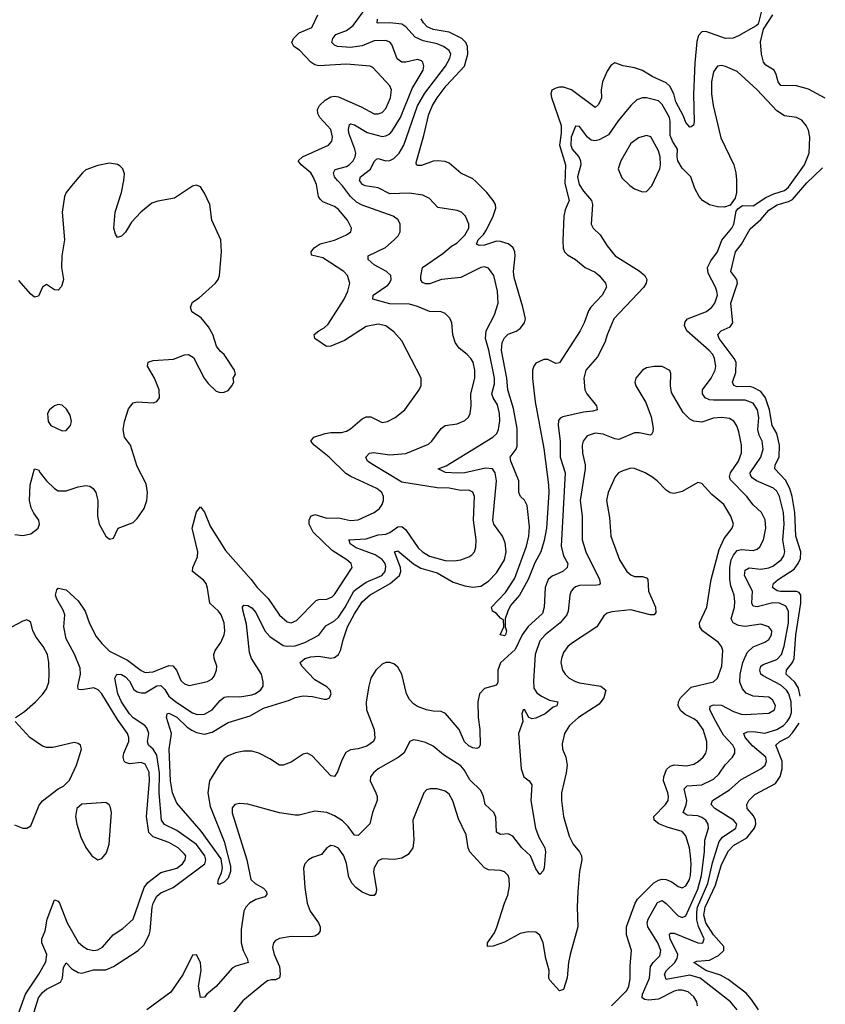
# Model space of a CAD drawing. Header units: inches. Extents: x 1843162 to 1959474, y 907081 to 1016326.
# Tile 350 of 656: x 1951394 to 1955476, y 921798 to 926785. Entities that reach past the tile are written whole.
import ezdxf

# ---------------------------------------------------------------- set-up
doc = ezdxf.new("R2010")
doc.units = ezdxf.units.IN
doc.header["$MEASUREMENT"] = 0
doc.layers.add('B9952', color=7, linetype='Continuous')

msp = doc.modelspace()

# ---------------------------------------------------------------- linework, layer by layer
at = {"layer": 'B9952', "color": 5}
for points, elevation in [([(1951366.2, 921690), (1951424.1, 921850), (1951491.1, 921950), (1951527.3, 922012.7), (1951532.2, 922050), (1951506.5, 922110), (1951506.5, 922130), (1951522.7, 922170), (1951534.2, 922230), (1951570, 922327.4), (1951590, 922319.7), (1951595.5, 922310), (1951634.3, 922210), (1951690, 922113.2), (1951716.5, 922090), (1951738.1, 922078.1), (1951770, 922070.8), (1951790, 922073.6), (1951813.1, 922086.9), (1951867.3, 922150), (1951917.7, 922182.3), (1951969.8, 922230), (1952024.7, 922390), (1952044.2, 922415.8), (1952110, 922465.1), (1952190, 922487.9), (1952218.6, 922510), (1952233.4, 922530), (1952235.5, 922550), (1952230, 922559.3), (1952196.8, 922590), (1952150, 922618), (1952070, 922646), (1952048.8, 922668.8), (1952036.8, 922750), (1952051.6, 922930), (1952050, 922974), (1952030, 923014.9), (1952010, 923022.6), (1951950, 923016.4), (1951930, 923023), (1951923.8, 923030), (1951918.7, 923050), (1951922, 923070), (1951946.7, 923130), (1951947.6, 923150), (1951940.9, 923170), (1951890, 923241.1), (1951810, 923370.7), (1951791.7, 923391.7), (1951770, 923400.7), (1951710, 923391.2), (1951692.1, 923392.1), (1951690, 923396), (1951688.3, 923410), (1951703.1, 923470), (1951700.5, 923500.5), (1951671.4, 923571.4), (1951630, 923650), (1951617.5, 923710), (1951622.3, 923770), (1951615, 923795), (1951581.7, 923850), (1951576.2, 923870), (1951582, 923898), (1951590, 923906.7), (1951630, 923897.8), (1951690, 923841.8), (1951726.7, 923790), (1951747.3, 923727.3), (1951781.3, 923661.3), (1951810, 923624.8), (1951850, 923587.1), (1951940.4, 923540.4), (1952010, 923488.3), (1952030, 923479.5), (1952070, 923482), (1952150, 923514.6), (1952170, 923513.1), (1952189.5, 923490), (1952210, 923439), (1952230, 923420.7), (1952253.7, 923413.7), (1952346.7, 923433.3), (1952370, 923447.2), (1952379.9, 923460.1), (1952390.8, 923490), (1952392.9, 923510), (1952378.8, 923550), (1952377.7, 923570), (1952384, 923590), (1952414, 923630), (1952429.8, 923670), (1952432.9, 923690), (1952431.1, 923730), (1952415.7, 923770), (1952400.9, 923790), (1952358.4, 923830), (1952346.7, 923906.7), (1952338.3, 923930), (1952325.8, 923945.8), (1952269.6, 923990), (1952270.9, 924010), (1952295.4, 924064.6), (1952297.2, 924090), (1952268.3, 924210), (1952290, 924293), (1952310, 924317.3), (1952330, 924290.8), (1952359.5, 924220.5), (1952437.1, 924097.1), (1952567.4, 923950), (1952597.5, 923910), (1952652.9, 923852.9), (1952710, 923768.4), (1952750, 923735.4), (1952770, 923731.1), (1952797.6, 923742.4), (1952896.1, 923843.9), (1952910, 923849.2), (1952950, 923849.5), (1952977.7, 923862.3), (1952990, 923873.2), (1953078, 924010), (1953073.1, 924030), (1953052, 924050), (1952976.8, 924096.8), (1952881.2, 924190), (1952861.5, 924230), (1952860.9, 924250), (1952868.7, 924270), (1952890, 924278.6), (1952950, 924260.6), (1953010, 924262), (1953070, 924248.9), (1953110, 924252.7), (1953190.4, 924289.6), (1953216.9, 924310), (1953231.1, 924330), (1953238.3, 924350), (1953237.7, 924370), (1953228.4, 924390), (1953204, 924410), (1953071.5, 924471.5), (1953047.2, 924487.2), (1952962.8, 924570), (1952885.7, 924630), (1952869.6, 924650), (1952884.5, 924670), (1952942, 924690), (1952970, 924695), (1953024.9, 924695.1), (1953050, 924701.5), (1953070, 924712.2), (1953130, 924762.9), (1953150, 924773.8), (1953174, 924774), (1953230, 924744.9), (1953257.2, 924750), (1953297, 924770), (1953346, 924810), (1953418.4, 924910), (1953428, 924932), (1953428, 924970), (1953330, 925158), (1953290, 925204), (1953250, 925234.2), (1953210, 925242.8), (1953150, 925230.6), (1953039.4, 925160.6), (1952970, 925132.2), (1952949.6, 925130), (1952889.6, 925170), (1952885.6, 925190), (1952909.6, 925210), (1952936.2, 925223.8), (1952956.9, 925243.1), (1953038.8, 925370), (1953057.5, 925410), (1953066.2, 925450), (1953055.3, 925490), (1953037.2, 925510), (1952930, 925578.9), (1952873.3, 925593.3), (1952871, 925610), (1952885.7, 925630), (1952917.2, 925650), (1952990, 925668.9), (1953050, 925694.9), (1953072.2, 925710), (1953076.1, 925730), (1953054.6, 925770), (1953010, 925823.5), (1952990, 925838.3), (1952930, 925862.9), (1952916.3, 925876.3), (1952908.7, 925890), (1952898.5, 925950), (1952881.7, 925990), (1952869.8, 926010), (1952819.7, 926050), (1952806, 926070), (1952827.8, 926090), (1952959.7, 926150), (1952975.4, 926170), (1952978.5, 926190), (1952969.9, 926230), (1952915.6, 926290), (1952904.1, 926310), (1952903.8, 926330), (1952913.1, 926350), (1952941.8, 926378.2), (1952970, 926394.8), (1952990, 926398.3), (1953010, 926395.1), (1953124.2, 926344.2), (1953190, 926308.7), (1953210, 926307.9), (1953230, 926315), (1953250, 926336.1), (1953272.2, 926390), (1953278.3, 926430), (1953270.4, 926450.4), (1953184, 926544), (1953169.8, 926549.8), (1953050, 926559.4), (1952910, 926551.7), (1952890, 926556.1), (1952869.6, 926569.6), (1952811.5, 926631.5), (1952783.1, 926650), (1952773.5, 926670), (1952782.2, 926690), (1952810, 926719.3), (1952874.2, 926745.8), (1952905.2, 926810)], 580), ([(1951414.4, 921585.6), (1951489.9, 921830), (1951510, 921858.4), (1951530, 921874.7), (1951601, 921910), (1951611.1, 921930), (1951615.7, 921984.3), (1951630, 922008.7), (1951658.2, 921978.2), (1951690, 921958.8), (1951710, 921955.9), (1951767.7, 921972.3), (1951830, 921973), (1951868.9, 921990), (1951994.5, 922070), (1952022.7, 922097.3), (1952050, 922149.2), (1952055.4, 922170), (1952065.5, 922290), (1952070.6, 922310), (1952090, 922346), (1952110, 922362.2), (1952171.2, 922390), (1952331.6, 922510), (1952337.9, 922530), (1952331.7, 922550), (1952290, 922607.2), (1952190, 922678.5), (1952128.8, 922708.7), (1952113.6, 922730), (1952100.9, 922870), (1952102.3, 922970), (1952090, 923060.3), (1952071.1, 923091.1), (1952047.3, 923110), (1952042.2, 923130), (1952048.2, 923170), (1952038.3, 923198.3), (1952027.9, 923210), (1951970, 923249.4), (1951950, 923269.4), (1951909.8, 923330.2), (1951892.3, 923370), (1951877.2, 923450), (1951886, 923470), (1951910, 923468.1), (1951930, 923457), (1951950, 923434.5), (1951973.4, 923393.4), (1951990, 923381.5), (1952010, 923375), (1952030, 923376.3), (1952090, 923411.2), (1952110, 923413.1), (1952130, 923392.9), (1952150, 923359.4), (1952186, 923330), (1952270, 923275.2), (1952293.3, 923266.7), (1952330, 923268.3), (1952370, 923290.1), (1952410, 923337.7), (1952430, 923353.6), (1952450, 923357.7), (1952510, 923355.4), (1952570, 923364.8), (1952585.1, 923370), (1952613.7, 923390), (1952627.4, 923410), (1952628.7, 923431.3), (1952618.7, 923470), (1952568.8, 923550), (1952559.2, 923579.2), (1952543.7, 923723.7), (1952525.2, 923794.8), (1952523.5, 923810), (1952530, 923819.5), (1952550, 923818.6), (1952570, 923805.5), (1952590, 923782.8), (1952636.2, 923690), (1952661.4, 923661.4), (1952730, 923615.9), (1952750, 923611.6), (1952790, 923614.4), (1952838.2, 923630), (1952910, 923667.5), (1952945.5, 923714.5), (1952990, 923740.4), (1953010, 923759.8), (1953044.1, 923810), (1953087.7, 923890), (1953098.4, 923901.6), (1953150, 923935.6), (1953229.9, 923970), (1953246.8, 923990), (1953250, 924015.8), (1953245.9, 924030), (1953230, 924051.6), (1953194.5, 924074.5), (1953099.8, 924110), (1953069, 924130), (1953065.5, 924145.5), (1953059.5, 924150), (1953150, 924156), (1953210, 924175.3), (1953250, 924178.9), (1953270, 924187.7), (1953310, 924215.9), (1953330, 924217.7), (1953350, 924201.6), (1953413.7, 924110), (1953435, 924090), (1953470, 924067.2), (1953550, 924046.3), (1953595.5, 924044.5), (1953629.8, 924050.2), (1953670, 924064.9), (1953685.7, 924074.3), (1953698.3, 924090), (1953705.9, 924114.1), (1953706.3, 924150), (1953693.6, 924250), (1953699.4, 924370), (1953690, 924392.1), (1953670, 924401.5), (1953630, 924400.9), (1953570, 924412.1), (1953510, 924413.8), (1953330, 924443.6), (1953185.8, 924530), (1953157.2, 924550), (1953148, 924570), (1953166, 924590), (1953186.2, 924593.8), (1953270, 924581.3), (1953350, 924588.2), (1953465, 924635), (1953482.4, 924650), (1953530, 924714.4), (1953549.5, 924730), (1953610, 924738.2), (1953650, 924754.7), (1953668.5, 924771.5), (1953677.3, 924790), (1953682.5, 924830), (1953680.5, 924890), (1953701.1, 924970), (1953700.7, 925010), (1953691, 925050), (1953680.2, 925070), (1953661.8, 925090), (1953621, 925121), (1953599.8, 925150), (1953588, 925190), (1953584.4, 925250), (1953573.3, 925273.3), (1953550, 925297.4), (1953530, 925305.7), (1953470, 925306.8), (1953410, 925333.3), (1953370, 925344.9), (1953270, 925345.8), (1953184, 925370), (1953185.8, 925390), (1953258.8, 925441.2), (1953268.4, 925450), (1953277.2, 925470), (1953274, 925490), (1953253, 925510), (1953190, 925544.5), (1953160.4, 925570), (1953159.7, 925590), (1953247.7, 925632.3), (1953292.2, 925670), (1953311.1, 925690), (1953321.7, 925710), (1953322.2, 925750), (1953311.2, 925771.2), (1953286, 925790), (1953130, 925845.3), (1953100.9, 925860.9), (1953071, 925890), (1953030, 925944.3), (1953004, 925970), (1952989.2, 925990), (1952984.2, 926010), (1952993.2, 926026.8), (1953050, 926041.7), (1953063.7, 926050), (1953083.2, 926070), (1953093.7, 926090), (1953096.7, 926110), (1953092.6, 926130), (1953062.5, 926210), (1953059.6, 926230), (1953064.9, 926255.1), (1953070, 926257.8), (1953090, 926253.2), (1953154.2, 926214.2), (1953230, 926194), (1953250, 926196.4), (1953270, 926207.5), (1953280.6, 926219.4), (1953323.5, 926290), (1953383.4, 926436.6), (1953438.3, 926530), (1953442.2, 926550), (1953437.1, 926570), (1953430, 926577.4), (1953410, 926584.2), (1953350, 926569.9), (1953329.7, 926570), (1953307.5, 926587.5), (1953280.4, 926660.4), (1953270, 926671.7), (1953250, 926680.4), (1953190, 926678.8), (1953130, 926652.3), (1953070, 926644.2), (1953004.5, 926650), (1952990, 926655.8), (1952976.5, 926670), (1952981.5, 926690), (1952996.4, 926710), (1953050, 926730.1), (1953084, 926756), (1953153.9, 926850)], 560), ([(1955157.5, 926850), (1955136.5, 926763.5), (1955126.3, 926753.7), (1955036.9, 926703.1), (1955008.4, 926691.6), (1954970, 926690.4), (1954870, 926726.2), (1954850, 926723.8), (1954834.1, 926705.9), (1954825.8, 926674.2), (1954814.4, 926565.6), (1954808.2, 926408.2), (1954812.1, 926267.9), (1954808.9, 926251.1), (1954796.9, 926243.1), (1954790, 926241.1), (1954770, 926264), (1954757.4, 926297.4), (1954719.1, 926370), (1954708.5, 926410), (1954688.5, 926448.5), (1954670, 926465.2), (1954598.1, 926498.1), (1954550, 926528.6), (1954510, 926542.1), (1954451, 926551), (1954410, 926566.6), (1954390, 926554), (1954370, 926524.2), (1954346.6, 926470), (1954339.8, 926430), (1954341.5, 926390), (1954334.3, 926370), (1954325.8, 926354.2), (1954310, 926340.4), (1954190, 926429.8), (1954150, 926442.9), (1954130, 926442.9), (1954110, 926439.3), (1954091, 926429), (1954085, 926410), (1954089.5, 926390.5), (1954137.7, 926250), (1954138.1, 926210), (1954129, 926150), (1954159.9, 926050), (1954155.5, 925955.5), (1954178.9, 925870), (1954157.9, 925822.1), (1954150.4, 925790), (1954145.3, 925665.3), (1954147.8, 925627.8), (1954155.1, 925610), (1954170, 925593.6), (1954211, 925571), (1954259.2, 925530), (1954310, 925505.9), (1954330.3, 925490.3), (1954363.1, 925450), (1954366.6, 925430), (1954345.6, 925390), (1954288.3, 925330), (1954275.6, 925310), (1954254, 925250), (1954233.4, 925210), (1954130, 925048), (1954110, 925044.7), (1954070, 925064.7), (1954050, 925063.5), (1954010, 925046), (1953998.9, 925030), (1953992.6, 925010), (1953991.6, 924968.4), (1954006.1, 924850), (1954050, 924614), (1954073.3, 924430), (1954074.5, 924390), (1954063.1, 924210), (1954052.3, 924147.7), (1954034.2, 924090), (1954005, 924035), (1953970, 923949.7), (1953926.5, 923870), (1953881.8, 923818.2), (1953866.7, 923790), (1953854, 923750), (1953854.8, 923710), (1953860.5, 923690), (1953855.6, 923670), (1953850, 923664.4), (1953828.7, 923670), (1953847.6, 923710), (1953845.6, 923745.6), (1953830, 923754), (1953810, 923777.6), (1953789.5, 923790), (1953785.1, 923810), (1953856.1, 923883.9), (1953903.3, 923956.7), (1953961.4, 924118.6), (1953973.1, 924170), (1953976.7, 924216.7), (1953965, 924325), (1953952.3, 924352.3), (1953931.8, 924370), (1953923, 924390), (1953922.9, 924450), (1953882.4, 924550), (1953878.9, 924570), (1953909.3, 924610.7), (1953914.1, 924625.9), (1953914.6, 924714.6), (1953896.2, 924816.2), (1953867.8, 924910), (1953861.8, 924970), (1953836.1, 925110), (1953839.5, 925150), (1953850, 925174.6), (1953870, 925191.8), (1953910, 925208.5), (1953930, 925222), (1953952.2, 925250), (1953956.5, 925270), (1953943.4, 925330), (1953899.4, 925479.4), (1953896.7, 925510), (1953905.4, 925590), (1953903.1, 925610), (1953894.2, 925630), (1953881.6, 925641.6), (1953869.7, 925650), (1953830, 925662.3), (1953810, 925662.8), (1953750, 925642.9), (1953722.3, 925642.3), (1953708.2, 925648.2), (1953717.3, 925670), (1953743.5, 925696.5), (1953759.7, 925720.3), (1953793.1, 925790), (1953807.1, 925830), (1953805.1, 925850), (1953792.6, 925870), (1953760.9, 925910), (1953705.8, 925965.8), (1953690, 925979.7), (1953630, 926007.2), (1953570, 926058.7), (1953550, 926066.6), (1953511, 926071), (1953490, 926068.7), (1953430, 926047.4), (1953410, 926046.3), (1953404.5, 926050), (1953402.6, 926062.6), (1953441.8, 926198.2), (1953466.5, 926306.5), (1953486, 926350), (1953509.5, 926390), (1953555.4, 926450), (1953648.2, 926550), (1953665.5, 926610), (1953663.2, 926650), (1953654.4, 926670), (1953634.5, 926690), (1953570, 926721.9), (1953490, 926736.3), (1953459.6, 926750), (1953440.2, 926770), (1953428.8, 926790)], 520), ([(1955475.9, 926387.7), (1955390, 926432.7), (1955330, 926451.1), (1955250, 926452.7), (1955237, 926470), (1955227.4, 926507.4), (1955216.5, 926530), (1955175.4, 926555.4), (1955162, 926570), (1955152.1, 926610), (1955147, 926673), (1955163.3, 926736.7), (1955210, 926810.3)], 520), ([(1955029.1, 921770), (1954995.6, 921810), (1954841.9, 921930), (1954790, 921944.9), (1954670, 921923.2), (1954662, 921950), (1954670.5, 921970), (1954714.3, 922010), (1954725.3, 922030), (1954728.1, 922050), (1954689.5, 922130), (1954686.2, 922150), (1954690, 922158.9), (1954710, 922158.9), (1954830, 922110.1), (1954850, 922106.9), (1954855.6, 922110), (1954862.5, 922130), (1954832.9, 922192.9), (1954825.1, 922225.1), (1954824.2, 922264.2), (1954828.9, 922290), (1954880, 922410), (1954905, 922515), (1954937.6, 922622.4), (1954955.4, 922644.6), (1955022.3, 922690), (1955028.2, 922710), (1955011.5, 922730), (1954916.2, 922790), (1954897.8, 922810), (1954904.1, 922830), (1954990, 922883.6), (1955050, 922937.4), (1955149.8, 922990), (1955170.5, 923010), (1955178.4, 923030), (1955175.2, 923050), (1955107.3, 923107.3), (1955069.3, 923150), (1955063.1, 923170), (1955082.1, 923177.9), (1955110, 923180.5), (1955170, 923172), (1955230, 923189.7), (1955263.4, 923210), (1955282.7, 923230), (1955296, 923250), (1955304.6, 923275.4), (1955303.2, 923330), (1955290.6, 923370), (1955278.5, 923390), (1955250, 923415.3), (1955161.4, 923461.4), (1955149.9, 923470), (1955144.1, 923490), (1955149.9, 923510), (1955161.4, 923518.6), (1955230, 923544.5), (1955253.7, 923570), (1955267.8, 923612.2), (1955289, 923730), (1955289.4, 923790), (1955275.5, 923815.5), (1955243.7, 923830), (1955210, 923831.5), (1955131.1, 923811.1), (1955110, 923814.5), (1955103.2, 923830), (1955107.5, 923890), (1955067.2, 923970), (1955070, 923996.9), (1955090, 924008.3), (1955150, 924001.9), (1955190, 924008.4), (1955210, 924018.1), (1955252.5, 924050), (1955265.5, 924070), (1955270.4, 924090), (1955260.9, 924150), (1955266.8, 924230), (1955264.5, 924290), (1955243.6, 924370), (1955230, 924397.3), (1955213.2, 924413.2), (1955127, 924450), (1955104.7, 924464.7), (1955097.6, 924477.6), (1955095.8, 924490), (1955149.4, 924570), (1955161.6, 924610), (1955155.6, 924650), (1955141.2, 924681.2), (1955134.4, 924710), (1955138.5, 924770), (1955133.1, 924810), (1955110, 924842.8), (1955070, 924858.7), (1954910, 924857.4), (1954890, 924859.9), (1954867.5, 924870), (1954853.9, 924890), (1954853.9, 924910), (1954897, 924970), (1954917.3, 925010), (1954921.3, 925030), (1954914.7, 925070), (1954905.7, 925090), (1954887.9, 925110), (1954774.8, 925210), (1954762.9, 925237.1), (1954765.5, 925254.5), (1954777.6, 925270), (1954873.4, 925306.6), (1954901.7, 925330), (1954916.2, 925350), (1954928.9, 925390), (1954925.8, 925410), (1954920.3, 925430), (1954881.7, 925501.7), (1954879.9, 925530), (1954896, 925564), (1954929.8, 925610), (1954951.5, 925668.5), (1955003.1, 925730), (1955012.3, 925750), (1955024.8, 925815.2), (1955033, 925827), (1955056.6, 925843.4), (1955110, 925843.2), (1955174.8, 925885.2), (1955215.9, 925904.1), (1955270, 925920.4), (1955290, 925936.3), (1955369.9, 926050), (1955393.5, 926110), (1955397.2, 926190), (1955390, 926225.2), (1955379.1, 926250), (1955356.5, 926276.5), (1955330, 926289.7), (1955270, 926298), (1955230, 926323.5), (1955130, 926429.8), (1955030, 926522.9), (1954970, 926549.1), (1954950, 926554), (1954929.5, 926550.5), (1954910, 926520.7), (1954899.6, 926470), (1954899.6, 926410), (1954907.9, 926350), (1954946.3, 926186.3), (1955012.4, 926050), (1955023.2, 926010), (1955026.1, 925973.9), (1955026.4, 925910), (1955018.8, 925881.2), (1954993.7, 925846.3), (1954964.5, 925835.5), (1954930, 925837.6), (1954890, 925848.2), (1954853.3, 925870), (1954837.2, 925890), (1954815.3, 925930), (1954793.8, 925990), (1954750, 926032.8), (1954728.7, 926070), (1954724.6, 926090), (1954726.6, 926130), (1954701.5, 926170), (1954690, 926198.7), (1954690.3, 926270), (1954686.3, 926290), (1954650, 926355.2), (1954630, 926374.5), (1954570, 926389.9), (1954550, 926389.8), (1954521.2, 926378.8), (1954490.1, 926349.9), (1954427.1, 926272.9), (1954377.8, 926202.2), (1954330, 926176.8), (1954310, 926172.2), (1954290, 926174.8), (1954270.4, 926190.4), (1954230, 926245.1), (1954210, 926246.3), (1954188.2, 926190), (1954186.3, 926150), (1954194.1, 926130), (1954226.7, 926090), (1954236.4, 926070), (1954237.7, 926050), (1954220.3, 925990), (1954228.7, 925950), (1954250, 925917.1), (1954291.9, 925870), (1954296.6, 925850), (1954290.5, 925750), (1954300.5, 925730), (1954335, 925695), (1954370, 925640.5), (1954411.8, 925590), (1954533.7, 925513.7), (1954561.1, 925490), (1954572, 925470), (1954568.9, 925450), (1954555.8, 925430), (1954405, 925270), (1954370.1, 925189.9), (1954359.3, 925150), (1954321.6, 925078.4), (1954262.3, 925010), (1954253, 924970), (1954257.7, 924910), (1954268.4, 924890), (1954316.9, 924830), (1954319.5, 924810), (1954298.3, 924801.7), (1954250, 924797.1), (1954145.6, 924774.4), (1954132.4, 924767.6), (1954125, 924755), (1954122.2, 924730), (1954133.3, 924650), (1954133.1, 924570), (1954158, 924490), (1954138.5, 924118.5), (1954148.9, 924070), (1954171.4, 924030), (1954167.4, 924010), (1954146.7, 923990), (1954092.9, 923967.1), (1954071, 923949), (1954056.8, 923910), (1954051.9, 923810), (1954043.2, 923776.8), (1953970, 923711.6), (1953940.5, 923670), (1953904.2, 923595.8), (1953830, 923527.1), (1953816.1, 923490), (1953817.6, 923430), (1953810, 923414), (1953750, 923397.2), (1953724.7, 923370), (1953716.2, 923330), (1953717.4, 923250), (1953726, 923190), (1953727, 923110), (1953720.9, 923099.1), (1953710, 923093), (1953690, 923097.8), (1953670, 923107.3), (1953648.1, 923128.1), (1953620.9, 923190), (1953551.2, 923271.2), (1953530, 923281.2), (1953490, 923282.9), (1953455.1, 923290), (1953410, 923307.1), (1953390, 923320.3), (1953370, 923341.1), (1953354.4, 923370), (1953329.9, 923470), (1953310, 923505.8), (1953290, 923522.6), (1953270, 923529.8), (1953250, 923529), (1953230, 923520.3), (1953198.9, 923490), (1953174.2, 923450), (1953162.5, 923410), (1953150.1, 923330.1), (1953152.1, 923290), (1953189.5, 923190), (1953194.3, 923145.7), (1953186.8, 923130), (1953153.8, 923106.2), (1953110, 923092.1), (1953070, 923086.7), (1953047.2, 923072.8), (1953025.8, 923034.2), (1953004.8, 922975.2), (1952990, 922951.6), (1952970, 922955.4), (1952876.3, 923056.3), (1952850, 923069.7), (1952830, 923064.7), (1952770, 923025.1), (1952728.7, 923008.7), (1952709.8, 923009.8), (1952661.9, 923041.9), (1952605.6, 923070), (1952570, 923080.2), (1952530, 923080.7), (1952488.1, 923071.9), (1952450, 923057.4), (1952430, 923042.3), (1952410, 923017.4), (1952356.2, 922930), (1952347.1, 922870), (1952359.4, 922799.4), (1952430, 922622.4), (1952463, 922497), (1952461.8, 922470), (1952450, 922437), (1952430, 922416), (1952405.2, 922405.2), (1952398, 922410), (1952400.9, 922430), (1952416.3, 922463.7), (1952422.3, 922490), (1952414.4, 922534.4), (1952314.5, 922674.5), (1952190, 922817.6), (1952168.9, 922868.9), (1952158.7, 922930), (1952152.1, 923090), (1952163.7, 923170), (1952138.7, 923250), (1952141.2, 923270), (1952150, 923271.9), (1952190, 923252.9), (1952242.6, 923202.6), (1952266.6, 923186.6), (1952290, 923175.3), (1952330, 923166.1), (1952370, 923176.4), (1952450, 923226), (1952561.4, 923258.6), (1952630, 923297.6), (1952760.7, 923339.3), (1952790, 923352.8), (1952830, 923360.5), (1952877.6, 923357.6), (1952936.4, 923343.6), (1952950, 923342.9), (1952964.2, 923350), (1952971.8, 923370), (1952966.9, 923390), (1952950, 923405.7), (1952890, 923441.5), (1952824.5, 923510), (1952815.1, 923530), (1952838.9, 923550), (1952870, 923558.8), (1952910, 923560.6), (1952970, 923551.1), (1952990, 923555.3), (1953010.3, 923569.7), (1953020.2, 923590), (1953034.5, 923650), (1953056, 923710), (1953090, 923775.5), (1953130, 923836.6), (1953170, 923872.6), (1953271.2, 923928.8), (1953317.8, 923970), (1953325, 923990), (1953323.8, 924010), (1953294, 924090), (1953310, 924095.3), (1953389.2, 924029.2), (1953427, 924007), (1953510, 923983.8), (1953590, 923936.6), (1953650, 923917.7), (1953690, 923911.4), (1953730, 923915.9), (1953770, 923941.2), (1953810, 923983.2), (1953850, 924049.2), (1953858.2, 924090), (1953854.8, 924134.8), (1953839.8, 924170), (1953797, 924230), (1953792.2, 924250), (1953810.3, 924450), (1953803.1, 924490), (1953790.5, 924510), (1953753.8, 924513.8), (1953650, 924490.4), (1953610, 924488.5), (1953552.5, 924492.5), (1953514, 924510), (1953554.9, 924525.1), (1953792.1, 924670), (1953812.5, 924690), (1953821, 924710), (1953827, 924753), (1953826, 924790), (1953814.8, 924834.8), (1953793.4, 924870), (1953786.7, 924890), (1953799.9, 924940.1), (1953800.3, 924970), (1953771.7, 925111.7), (1953754.9, 925170), (1953758.1, 925210), (1953800.2, 925290), (1953817.7, 925350), (1953815.4, 925410), (1953796, 925490), (1953770, 925526.4), (1953750, 925534.3), (1953730, 925530.5), (1953630, 925479.4), (1953531, 925469), (1953470, 925447.5), (1953450, 925447.4), (1953434.5, 925454.5), (1953427.3, 925467.3), (1953426.8, 925486.8), (1953434.3, 925530), (1953538.5, 925601.5), (1953581.5, 925638.5), (1953610, 925654.6), (1953650, 925694.5), (1953669.1, 925730), (1953670.5, 925750), (1953653.1, 925790), (1953632.8, 925810), (1953610, 925818.4), (1953513.6, 925833.6), (1953470, 925879.2), (1953436.6, 925896.6), (1953367.4, 925907.4), (1953270, 925903.8), (1953210, 925933.7), (1953143.9, 925943.9), (1953130.4, 925950.4), (1953116.5, 925970), (1953121.4, 925990), (1953171.4, 926028.6), (1953190, 926067.2), (1953201.8, 926078.2), (1953210, 926082.2), (1953250, 926071.3), (1953270, 926071.4), (1953290, 926081.7), (1953317.2, 926110), (1953339.9, 926150), (1953410.4, 926349.6), (1953447.3, 926412.7), (1953551.9, 926550), (1953574.2, 926590), (1953578.1, 926610), (1953570.6, 926630), (1953542.2, 926650), (1953510, 926662.5), (1953438.8, 926678.8), (1953397.3, 926697.3), (1953350, 926749.9), (1953330, 926762.5), (1953270, 926769.5), (1953210, 926767.8), (1953206.2, 926770), (1953207.4, 926787.4)], 540), ([(1951370, 924177.7), (1951410, 924172.2), (1951450, 924180.9), (1951487.6, 924210), (1951495.1, 924230), (1951490.8, 924250), (1951465.9, 924285.9), (1951453.3, 924313.3), (1951443.2, 924350), (1951447.9, 924430), (1951470, 924510.6), (1951490, 924506), (1951497.6, 924490), (1951530, 924449.2), (1951570, 924410.2), (1951590, 924398.2), (1951630, 924399), (1951690, 924418.8), (1951730, 924425.3), (1951750, 924422.2), (1951766, 924410), (1951779.8, 924390), (1951790.2, 924350), (1951788.2, 924270), (1951797.4, 924230), (1951830.8, 924170), (1951850, 924154), (1951870, 924158.8), (1951893.2, 924210), (1951970, 924238.7), (1951990, 924259.5), (1952024.7, 924310), (1952038, 924350), (1952041.5, 924390), (1952034.9, 924434.9), (1951990, 924522.7), (1951956.4, 924630), (1951924.6, 924670), (1951918.6, 924710), (1951925.4, 924750), (1951946, 924814), (1951970, 924845), (1951990, 924850.2), (1952070, 924844.4), (1952088.5, 924851.5), (1952103, 924870), (1952101.4, 924910), (1952077.6, 924970), (1952041.6, 925030), (1952045.1, 925050), (1952070, 925059.8), (1952174.1, 925065.9), (1952230, 925087.9), (1952250, 925090.3), (1952274.2, 925074.2), (1952329.1, 924970), (1952350, 924942.4), (1952390, 924903.8), (1952410, 924896.3), (1952430, 924898), (1952450, 924907.7), (1952469.3, 924930), (1952479, 924950), (1952475.3, 924970), (1952488, 924990), (1952482, 925010), (1952429.6, 925089.6), (1952410, 925106), (1952391.4, 925131.4), (1952373.5, 925190), (1952350.8, 925230), (1952314.5, 925274.5), (1952266.3, 925306.3), (1952259.2, 925330), (1952270, 925354), (1952303.3, 925376.7), (1952387, 925450), (1952400.7, 925470), (1952406, 925490), (1952416.1, 925610), (1952412.8, 925670), (1952368.4, 925770), (1952357.7, 925850), (1952330, 925906.6), (1952310, 925938), (1952290, 925946.6), (1952270, 925942), (1952178.2, 925881.8), (1952093.8, 925866.2), (1952063.6, 925856.4), (1952007.9, 925810), (1951960.1, 925759.9), (1951930, 925709.6), (1951910, 925689.6), (1951890, 925682.7), (1951879.3, 925699.3), (1951872.1, 925730), (1951878.8, 925810), (1951910, 925910.8), (1951922.7, 925970), (1951924.9, 926004.9), (1951916.2, 926030), (1951902.8, 926042.8), (1951890, 926051.5), (1951850, 926058.7), (1951790, 926046.9), (1951730, 926025.1), (1951712.2, 926010), (1951656, 925944), (1951630.3, 925910), (1951622, 925890), (1951608.9, 925810), (1951620.9, 925670), (1951607.2, 925590), (1951606.9, 925530), (1951615.5, 925470), (1951606.1, 925433.9), (1951590, 925415.1), (1951570, 925417.4), (1951530, 925443.6), (1951510.3, 925429.7), (1951490, 925384.2), (1951470, 925380.4), (1951450, 925394.7), (1951390, 925464.7)], 620), ([(1955349, 923359), (1955339.4, 923399.4), (1955321.7, 923430), (1955276.9, 923470), (1955279.3, 923490), (1955309.2, 923530), (1955317.4, 923550), (1955326.2, 923670), (1955352.6, 923830), (1955352.6, 923870), (1955343.2, 923883.2), (1955330, 923889.5), (1955248.5, 923888.5), (1955232.7, 923892.7), (1955208, 923910), (1955214.1, 923930), (1955237.6, 923950), (1955317.9, 924002.1), (1955338.6, 924030), (1955350, 924056.5), (1955352.4, 924090), (1955326.6, 924170), (1955321, 924290), (1955307.9, 924370), (1955296.4, 924410), (1955273.4, 924453.4), (1955219.6, 924510), (1955221.2, 924530), (1955241.7, 924570), (1955244.6, 924630), (1955230.5, 924690), (1955205.9, 924730), (1955193.4, 924810), (1955172.1, 924870), (1955150, 924901.3), (1955110, 924923), (1955090, 924927.3), (1955030, 924926.3), (1955012, 924932), (1955005.6, 924950), (1955022.5, 924997.5), (1955024.8, 925050), (1955014.4, 925070), (1954938.4, 925170), (1954932.2, 925190), (1954947.6, 925210), (1954993.1, 925230), (1955006.8, 925250), (1954997.5, 925350), (1955030.4, 925450.4), (1955027.4, 925470), (1954996.6, 925510), (1955020.3, 925610), (1955051, 925649), (1955094.8, 925725.2), (1955150, 925773.1), (1955190, 925821.1), (1955232.1, 925847.9), (1955290, 925864), (1955310, 925874.8), (1955381.5, 925958.5), (1955457.2, 926030), (1955461.2, 926035)], 520), ([(1954827.8, 921790), (1954824.4, 921810), (1954810, 921836.4), (1954781.3, 921861.3), (1954750, 921869.3), (1954730, 921868.9), (1954710, 921864.2), (1954630, 921823.9), (1954579.6, 921819.6), (1954562.3, 921822.3), (1954548.6, 921830), (1954549.5, 921850), (1954586, 921930), (1954591.1, 921990), (1954603.6, 922010), (1954636.8, 922043.2), (1954643.1, 922070), (1954628.1, 922110), (1954576.1, 922190), (1954573.5, 922210), (1954578.6, 922230), (1954626.5, 922313.5), (1954650, 922323.9), (1954670, 922308.9), (1954730, 922245.5), (1954750, 922237.5), (1954770, 922246.5), (1954830, 922380.7), (1954848.7, 922450), (1954864.5, 922570), (1954864.8, 922630), (1954883.4, 922690), (1954881.7, 922710), (1954869.9, 922730), (1954850, 922744.9), (1954830, 922751.9), (1954775.5, 922755.5), (1954756.5, 922770), (1954771.6, 922808.4), (1954774.8, 922830), (1954760.2, 922890), (1954775.8, 922904.2), (1954850, 922910.1), (1954910, 922939.2), (1954936.8, 922963.2), (1954968.8, 923011.2), (1955005.5, 923050), (1955017.7, 923070), (1955017.5, 923090), (1955008, 923110), (1954960.9, 923160.9), (1954920.9, 923230), (1954890.7, 923290), (1954892, 923308), (1954910, 923315.4), (1954950, 923312.7), (1955010, 923281.1), (1955050, 923267.5), (1955070, 923265.7), (1955190, 923272.6), (1955217.7, 923290), (1955223.4, 923310), (1955210, 923339.3), (1955190, 923353.2), (1955110, 923359.3), (1955074.7, 923374.7), (1955055.9, 923395.9), (1955042.7, 923430), (1955044, 923470), (1955058.5, 923530), (1955079.7, 923580.3), (1955110, 923609.5), (1955170, 923632.2), (1955190, 923646.2), (1955203.7, 923670), (1955204.8, 923690), (1955190, 923710.7), (1955150, 923723.2), (1955070, 923712.2), (1955036.3, 923716.3), (1955008.9, 923730), (1954998.4, 923750), (1955016, 923810), (1955018, 923838), (1955014.7, 923870), (1954998, 923918), (1954992.3, 923950), (1954992.3, 924010), (1954999.5, 924050), (1955010, 924072.5), (1955030, 924096.3), (1955050, 924101.8), (1955110, 924097.5), (1955130, 924104.2), (1955144.4, 924115.6), (1955163, 924150), (1955173.9, 924210), (1955171.3, 924251.3), (1955153.3, 924290), (1955110, 924327.3), (1955078.5, 924370), (1954994.8, 924454.8), (1954990.4, 924470), (1954995.1, 924490), (1955036.1, 924550), (1955051.6, 924591.6), (1955051.6, 924630), (1955038.6, 924698.6), (1955028.3, 924728.3), (1955012.5, 924752.5), (1954990, 924764.5), (1954950.4, 924770.4), (1954910, 924766.4), (1954850, 924747.4), (1954810, 924751.4), (1954790, 924762), (1954756.2, 924796.2), (1954696.8, 924896.8), (1954691.1, 924930), (1954692.7, 924992.7), (1954689, 925009), (1954650, 925029), (1954609.1, 925029.1), (1954570, 925022.7), (1954550, 925009.4), (1954515.5, 924970), (1954510.5, 924950), (1954515.5, 924930), (1954567, 924847), (1954593.5, 924773.5), (1954604.2, 924715.8), (1954602.2, 924697.8), (1954595.4, 924684.6), (1954590, 924681.1), (1954533, 924693), (1954510, 924692.1), (1954430, 924659.1), (1954410, 924661.7), (1954350, 924686.4), (1954309.6, 924690.4), (1954270, 924677.4), (1954249.5, 924650.5), (1954244.8, 924630), (1954245.1, 924590), (1954259.1, 924530), (1954259.5, 924510), (1954234.6, 924350), (1954243.9, 924270), (1954243.5, 924150), (1954263.2, 924090), (1954332, 923950), (1954335.6, 923930), (1954330, 923923.5), (1954318.9, 923921.1), (1954230, 923919.8), (1954210, 923912.4), (1954198, 923902), (1954187.7, 923890), (1954180.9, 923870), (1954173, 923790), (1954166.6, 923770), (1954132.4, 923730), (1954055.8, 923670), (1954030, 923639.8), (1954005.9, 923570), (1953996.7, 923436.7), (1953999.8, 923399.8), (1954015.2, 923375.2), (1954038.5, 923358.5), (1954079.3, 923339.3), (1954121, 923330), (1954114.9, 923310), (1954096.5, 923303.5), (1954056.4, 923270), (1954010, 923247.2), (1953990, 923244.7), (1953974, 923250), (1953951.8, 923291.8), (1953944.7, 923290), (1953939.1, 923270), (1953943.1, 923230), (1953920.7, 923170), (1953934.2, 922990), (1953949.2, 922950), (1953975.8, 922930), (1953989.1, 922910), (1953983.2, 922830), (1954007.5, 922690), (1954024.7, 922644.7), (1954055, 922590), (1954057.6, 922570), (1954051.7, 922490), (1954046.6, 922473.4), (1954030, 922456), (1954010, 922484.5), (1953981.8, 922550), (1953937.6, 922590), (1953893.5, 922650), (1953870, 922661.4), (1953830, 922657.6), (1953810, 922669.5), (1953806.5, 922746.5), (1953796.3, 922770), (1953751.9, 922810), (1953743.7, 922850), (1953730, 922880.9), (1953675.2, 922935.2), (1953646.3, 922986.3), (1953630, 923005.8), (1953541.6, 923061.6), (1953490, 923105.3), (1953450, 923123.5), (1953410, 923134.5), (1953390, 923137.4), (1953370.3, 923129.7), (1953340.3, 923070), (1953312.4, 923047.6), (1953210.3, 922990), (1953186.7, 922970), (1953172, 922950), (1953170.3, 922930), (1953198.8, 922870), (1953205.4, 922850), (1953205.6, 922830), (1953182.5, 922770), (1953167.6, 922712.4), (1953110, 922653.7), (1953090, 922654), (1953058.1, 922698.1), (1953030, 922727.2), (1952990, 922752.7), (1952950, 922769.8), (1952890, 922776), (1952810, 922756), (1952790, 922755.6), (1952710, 922767.7), (1952550, 922811.8), (1952510, 922815.1), (1952484, 922810), (1952470, 922793.2), (1952470, 922767.3), (1952544.9, 922530), (1952565.2, 922430), (1952587.6, 922410), (1952630, 922385.7), (1952644.6, 922370), (1952646.4, 922353.6), (1952637.1, 922342.9), (1952590, 922329.2), (1952558.2, 922310), (1952539.8, 922290), (1952530.6, 922269.4), (1952516.5, 922176.5), (1952516.2, 922110), (1952526.7, 922070), (1952546.7, 922030), (1952551.7, 922010), (1952490, 921991.4), (1952470, 921981), (1952390, 921888), (1952342, 921850), (1952330, 921834), (1952310, 921832.7), (1952300.6, 921890), (1952313.8, 921970), (1952310.9, 922010), (1952290, 922049.4), (1952270, 922046.6), (1952223.2, 921950), (1952159.8, 921860.2), (1952039.1, 921770)], 560), ([(1954393.4, 921790), (1954470, 921868.7), (1954480.2, 921890), (1954487.1, 921927.1), (1954486.6, 921993.4), (1954494.4, 922070), (1954468.4, 922150), (1954468.4, 922190), (1954513.3, 922310), (1954524.9, 922330), (1954607.4, 922412.6), (1954630, 922426.7), (1954650, 922432), (1954670, 922430.8), (1954697.9, 922417.9), (1954730, 922395.4), (1954750, 922388.4), (1954770, 922398.4), (1954787.5, 922430), (1954792.4, 922450), (1954796.7, 922510), (1954793.7, 922550), (1954788.4, 922590), (1954770, 922650.9), (1954750, 922673.3), (1954674.8, 922694.8), (1954632.8, 922712.8), (1954609, 922730), (1954607.6, 922750), (1954667, 922810), (1954679.6, 922830), (1954682.3, 922850), (1954677.8, 922870), (1954656.8, 922930), (1954657.5, 922950), (1954672, 922988), (1954690, 923005.1), (1954710, 923011.6), (1954773.4, 923006.6), (1954810, 923013.7), (1954832.6, 923027.4), (1954856.8, 923050), (1954869.8, 923070), (1954876.1, 923090), (1954875.9, 923130), (1954857.8, 923190), (1954829.2, 923230), (1954810, 923244.8), (1954766.2, 923266.2), (1954744.6, 923284.6), (1954730.4, 923310), (1954731.6, 923330), (1954742.8, 923350), (1954795.8, 923404.2), (1954910, 923432.2), (1954930, 923450.3), (1954950.9, 923510), (1954956, 923590), (1954950.7, 923610), (1954935, 923630), (1954854.5, 923690), (1954840.6, 923710), (1954837.7, 923730), (1954875.3, 923810), (1954898, 923950), (1954938.9, 924101.1), (1954963.1, 924156.9), (1955003.5, 924210), (1955011, 924230), (1954998, 924270), (1954962.5, 924330), (1954900.6, 924380.6), (1954850, 924436), (1954830, 924440.9), (1954750, 924396.2), (1954710, 924385.1), (1954690, 924389.6), (1954670, 924402.9), (1954623.7, 924450), (1954597, 924470), (1954563.7, 924490), (1954510, 924512.2), (1954490, 924513.1), (1954450, 924500.8), (1954428.9, 924490), (1954411.5, 924470), (1954376, 924390), (1954367.4, 924350), (1954383, 924263), (1954388.6, 924170), (1954434, 924050), (1954470, 923990.3), (1954490, 923973.8), (1954510, 923965.2), (1954550, 923964.2), (1954570, 923958.3), (1954576.9, 923950), (1954580.6, 923890), (1954616.2, 923810), (1954616.7, 923783.3), (1954608.7, 923771.3), (1954589, 923771), (1954490, 923796.6), (1954394.2, 923785.8), (1954370, 923778.7), (1954353.7, 923766.3), (1954319, 923710), (1954190, 923626.2), (1954172.2, 923610), (1954150, 923579.7), (1954139, 923550), (1954136.6, 923530), (1954144.3, 923490), (1954157.6, 923470), (1954179, 923450), (1954210, 923432.7), (1954230, 923426.9), (1954338, 923410), (1954363.6, 923390), (1954353.7, 923350), (1954330, 923318), (1954225.5, 923250), (1954179.7, 923210), (1954155.2, 923170), (1954142.2, 923117.8), (1954143.9, 923090), (1954161.6, 923050), (1954167.8, 923010), (1954163.7, 922970), (1954138.6, 922870), (1954139, 922830), (1954149.5, 922749.5), (1954177.5, 922650), (1954198.2, 922610), (1954231.2, 922570), (1954240.6, 922550), (1954243.2, 922530), (1954231.1, 922470), (1954222.6, 922370), (1954219.3, 922290), (1954222.3, 922190), (1954182.5, 922050), (1954174.2, 922010), (1954167.6, 921932.4), (1954150, 921872.3), (1954130, 921865.6), (1954079.6, 921919.6), (1954075.5, 921930), (1954076.5, 921970), (1954059.4, 922030), (1954046.6, 922110), (1954030, 922148.2), (1954010, 922163.5), (1953970, 922165.3), (1953930, 922156.1), (1953850, 922112.6), (1953793.3, 922093.3), (1953764, 922090), (1953764.4, 922110), (1953799.4, 922160.6), (1953812.1, 922187.9), (1953849.9, 922310.1), (1953866.7, 922350), (1953876.3, 922396.3), (1953874.5, 922434.5), (1953869.7, 922450), (1953849.8, 922469.8), (1953830, 922475.6), (1953770, 922479.4), (1953750, 922489.8), (1953675.4, 922570), (1953667.2, 922590), (1953656.9, 922656.9), (1953617.9, 922737.9), (1953588.9, 922828.9), (1953570, 922861.6), (1953550, 922877.4), (1953510, 922889.7), (1953474, 922890), (1953456.2, 922883.8), (1953441.6, 922870), (1953386.7, 922730), (1953391.1, 922630), (1953385.8, 922590), (1953363.1, 922556.9), (1953330, 922537.8), (1953291.8, 922531.8), (1953230, 922534.3), (1953210, 922524.7), (1953190.2, 922490), (1953187.6, 922470), (1953202, 922378), (1953198.9, 922361.1), (1953190.2, 922349.8), (1953170, 922349.9), (1953130, 922366.5), (1953097, 922390), (1953078.7, 922410), (1953062.3, 922442.3), (1953050, 922511.3), (1953037, 922550), (1953010, 922588.2), (1952990, 922599.8), (1952970, 922601.6), (1952962.4, 922597.6), (1952950.1, 922589.9), (1952923.9, 922556.1), (1952878, 922542), (1952857.6, 922530), (1952839.5, 922510), (1952831.8, 922488.2), (1952838.6, 922390), (1952850.2, 922310), (1952866.7, 922270), (1952907.5, 922210), (1952916.2, 922190), (1952917.4, 922170), (1952907, 922153), (1952890, 922143.1), (1952870, 922139.8), (1952770, 922141.4), (1952710, 922130.8), (1952690, 922121.3), (1952680.9, 922110), (1952674.9, 922085.1), (1952684.1, 922050), (1952710.1, 921990.1), (1952714.3, 921950), (1952710, 921932.3), (1952690, 921922.2), (1952670, 921922.8), (1952650, 921916.2), (1952630, 921902.5), (1952524.6, 921815.4), (1952470, 921748.2)], 580), ([(1951373.1, 923250), (1951419.2, 923280.8), (1951473.8, 923330), (1951510, 923366.8), (1951530, 923395.6), (1951541.3, 923430), (1951544, 923470), (1951542.2, 923530), (1951534.5, 923570), (1951513.9, 923610), (1951477.5, 923657.5), (1951461.7, 923690), (1951450, 923732.3), (1951440.8, 923740.8), (1951430, 923745.4), (1951410, 923738.9), (1951290, 923675.9)], 620), ([(1951367.6, 922707.6), (1951410, 922690.3), (1951430, 922690.3), (1951450, 922701.3), (1951493.4, 922806.6), (1951510, 922828.9), (1951589.5, 922890), (1951617, 922903), (1951646, 922934), (1951682, 923010), (1951707.6, 923090), (1951702.7, 923110), (1951690, 923119.5), (1951670, 923123.6), (1951561.5, 923098.5), (1951530, 923099.2), (1951510, 923106.3), (1951445, 923150), (1951371.8, 923230)], 620), ([(1955138.2, 921770), (1955102.4, 921822.4), (1955074.2, 921854.2), (1954984.1, 921924.1), (1954944.9, 921944.9), (1954871.3, 921970), (1954809.8, 922010), (1954824.2, 922015.8), (1954890, 922022.4), (1954934.9, 922045.1), (1954961.8, 922070), (1954961, 922090), (1954910, 922150.3), (1954870.4, 922210), (1954861.1, 922250), (1954867.4, 922290), (1954919.2, 922400.8), (1954950, 922506), (1954985.1, 922574.9), (1955010, 922601.7), (1955078.6, 922641.4), (1955117.5, 922690), (1955123.9, 922710), (1955122.2, 922730), (1955111.9, 922751.9), (1955080.3, 922790), (1955077.7, 922810), (1955088.2, 922830), (1955118.8, 922861.2), (1955222.8, 922917.2), (1955247.7, 922952.3), (1955257.1, 922990), (1955257.5, 923030), (1955225.8, 923110), (1955245.8, 923130), (1955290, 923151.7), (1955310, 923172.6), (1955343.3, 923221.4)], 520)]:
    msp.add_lwpolyline(points, dxfattribs=dict(at, elevation=elevation))
for points, elevation in [([(1954570, 926198), (1954530, 926186.8), (1954490, 926158.2), (1954439.4, 926070), (1954427.2, 926030), (1954445.1, 925985.1), (1954485, 925945), (1954510, 925928.7), (1954550, 925913.7), (1954570, 925915.8), (1954596.9, 925943.1), (1954638.3, 926030), (1954641.6, 926050), (1954638.8, 926090), (1954630, 926120.4), (1954591.2, 926191.2)], 560), ([(1951590, 924836), (1951570, 924829.2), (1951546, 924810), (1951536, 924790), (1951538.8, 924750), (1951551.3, 924730), (1951610, 924702), (1951630, 924704), (1951651.8, 924730), (1951656.2, 924750), (1951650, 924782), (1951631.9, 924811.9), (1951610, 924833.2)], 640), ([(1951830, 922820.5), (1951709, 922811), (1951683.8, 922790), (1951676.5, 922750), (1951683.6, 922710), (1951704.5, 922644.5), (1951730, 922592.7), (1951760.4, 922550), (1951790, 922530.4), (1951810, 922537.1), (1951833.9, 922566.1), (1951848.5, 922610), (1951860.3, 922770), (1951854.7, 922794.7), (1951848.5, 922808.5)], 620)]:
    msp.add_lwpolyline(points, close=True, dxfattribs=dict(at, elevation=elevation))

doc.saveas('drawing.dxf')
